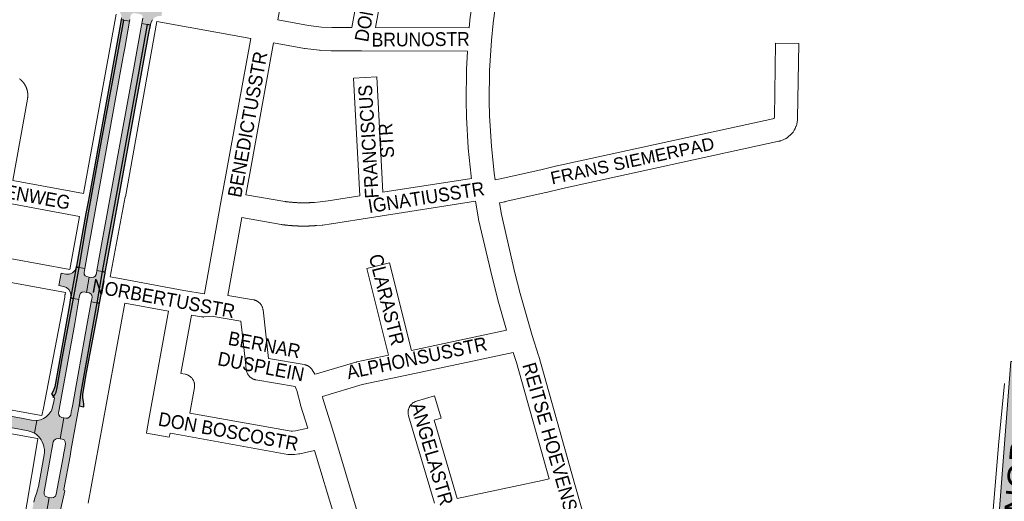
# Paper-space layout 'Layout1' of a CAD drawing. Header units: metres. Extents: x 123097 to 144122, y 392739 to 407589.
# Tile 263 of 510: x 132163 to 132714, y 397922 to 398191. Entities that reach past the tile are written whole.
import ezdxf
from ezdxf.enums import TextEntityAlignment as Align

# ---------------------------------------------------------------- set-up
doc = ezdxf.new("R2010")
doc.units = ezdxf.units.M
doc.header["$MEASUREMENT"] = 0
for name, color, linetype, lineweight in [('gs-anno-wegen algemeen tekst', 7, 'Continuous', 0), ('gs-knt-hoofdweg', 7, 'Continuous', 0), ('gs-knt-wegen algemeen', 7, 'Continuous', 0), ('ir-ARC-asfalt-hoofdwegen-te inspecteren', 5, 'Continuous', 0), ('ir-ARC-fietspaden naastliggend- te inspecteren', 1, 'Continuous', 0)]:
    doc.layers.add(name, color=color, linetype=linetype, lineweight=lineweight)
doc.styles.add('Style-Arial', font='arial.ttf')

psp = doc.layouts.get("Layout1")

# ---------------------------------------------------------------- hatches: boundary and pattern name
at = {"layer": 'ir-ARC-asfalt-hoofdwegen-te inspecteren', "linetype": 'Continuous', "lineweight": 13}
for points in [[(132213.811, 398205.038), (132212.516, 398198.184), (132216.197, 398197.476), (132217.904, 398196.807), (132219.263, 398195.576), (132220.095, 398193.942), (132220.293, 398192.119), (132220.122, 398191.099), (132221.535, 398190.853), (132224.831, 398190.279), (132225.023, 398191.324), (132225.378, 398193.217), (132225.82, 398194.134), (132226.652, 398194.72), (132227.664, 398194.829), (132230.623, 398194.304), (132231.571, 398193.9), (132232.17, 398193.062), (132232.247, 398192.034), (132231.898, 398190.083), (132231.706, 398189.032), (132234.746, 398188.459), (132236.489, 398188.131), (132236.724, 398189.425), (132237.563, 398191.15), (132238.962, 398192.463), (132240.736, 398193.193), (132242.654, 398193.242), (132243.653, 398199.184), (132241.868, 398199.947), (132240.476, 398201.299), (132239.662, 398203.06), (132239.534, 398204.997), (132239.615, 398205.537), (132237.934, 398205.846), (132234.82, 398206.419), (132234.346, 398203.919), (132233.924, 398202.979), (132233.093, 398202.37), (132232.069, 398202.252), (132229.097, 398202.842), (132228.177, 398203.305), (132227.611, 398204.165), (132227.549, 398205.193), (132228.011, 398207.743), (132224.713, 398208.402), (132223.306, 398208.683), (132223.243, 398208.399), (132222.54, 398206.589), (132221.195, 398205.188), (132219.415, 398204.412), (132217.473, 398204.379)], [(132202.378, 398066.644), (132203.121, 398070.717), (132203.671, 398073.747), (132220.867, 398168.47), (132221.42, 398171.518), (132222.103, 398175.31), (132224.831, 398190.279), (132221.535, 398190.853), (132217.083, 398166.253), (132209.06, 398123.328), (132200.555, 398075.91), (132196.624, 398052.535), (132199.73, 398051.991)], [(132231.706, 398189.032), (132228.902, 398173.616), (132228.299, 398170.289), (132227.741, 398167.223), (132210.484, 398072.441), (132209.941, 398069.459), (132209.197, 398065.353), (132206.544, 398050.855), (132209.506, 398050.308), (132212.851, 398068.859), (132218.227, 398097.904), (132229.62, 398160.245), (132234.746, 398188.459)], [(132191.967, 398036.184), (132195.032, 398052.814), (132194.306, 398051.02), (132192.949, 398049.639), (132191.168, 398048.882), (132189.232, 398048.863), (132186.478, 398049.313), (132185.168, 398042.435), (132187.951, 398041.881), (132189.573, 398041.304), (132190.895, 398040.201), (132191.644, 398038.987), (132192.011, 398037.609)], [(132203.389, 398033.391), (132206.599, 398032.842), (132209.506, 398050.308), (132206.544, 398050.855), (132206.531, 398050.789), (132206.301, 398049.601), (132206.107, 398048.596), (132205.654, 398047.656), (132204.793, 398047.067), (132203.753, 398046.983), (132202.308, 398047.231), (132200.724, 398038.621), (132202.219, 398038.335), (132203.156, 398037.884), (132203.745, 398037.027), (132203.831, 398035.99), (132203.638, 398034.85), (132203.406, 398033.486)], [(132182.622, 397756.782), (132179.479, 397757.196), (132181.856, 397775.798), (132182.987, 397784.175), (132185.497, 397803.699), (132185.669, 397809.669), (132184.84, 397814.649), (132180.807, 397828.487), (132171.447, 397858.148), (132167.231, 397871.607), (132166.243, 397875.966), (132165.805, 397880.271), (132165.997, 397884.199), (132167.191, 397891.433), (132170.256, 397907.775), (132171.135, 397912.77), (132169.686, 397913.025), (132169.105, 397913.082), (132169.98, 397915.05), (132170.204, 397915.805), (132170.472, 397917.24), (132171.194, 397921.267), (132171.835, 397923.789), (132172.729, 397926.232), (132173.346, 397928.139), (132173.828, 397930.084), (132177.012, 397947.788), (132177.184, 397949.293), (132177.154, 397950.807), (132176.915, 397952.296), (132176.796, 397952.709), (132176.498, 397953.746), (132175.988, 397955.012), (132175.321, 397956.202), (132174.37, 397957.461), (132173.295, 397958.616), (132172.522, 397959.268), (132171.679, 397959.828), (132173.018, 397967.059), (132173.98, 397967.162), (132174.929, 397967.423), (132176.598, 397968.107), (132178.146, 397969.032), (132179.609, 397970.462), (132180.859, 397972.082), (132180.875, 397972.112), (132181.304, 397972.918), (132181.61, 397973.829), (132182.289, 397976.708), (132182.747, 397979.4), (132182.69, 397979.783), (132182.377, 397980.011), (132182.133, 397980.006), (132181.929, 397979.873), (132182.337, 397980.377), (132182.974, 397981.425), (132183.737, 397982.769), (132184.299, 397985.445), (132187.076, 398001.614), (132193.467, 398035.249), (132196.446, 398034.715), (132194.115, 398021.17), (132185.988, 397976.355), (132185.394, 397973.077), (132185.07, 397971.296), (132185.225, 397970.135), (132185.905, 397969.182), (132186.952, 397968.657), (132188.094, 397968.47), (132186.01, 397956.715), (132184.95, 397956.86), (132183.734, 397956.742), (132182.711, 397956.076), (132182.111, 397955.012), (132181.541, 397951.873), (132181.216, 397950.08), (132180.787, 397947.718), (132177.04, 397927.09), (132177.019, 397925.819), (132177.695, 397924.743), (132178.849, 397924.21), (132179.93, 397924.025), (132177.867, 397912.213), (132176.875, 397912.423), (132175.943, 397912.433), (132175.079, 397912.082), (132174.406, 397911.41), (132174.052, 397910.528), (132174.001, 397910.246), (132172.921, 397904.305), (132172.65, 397902.813), (132170.811, 397892.696), (132170.435, 397890.626), (132169.937, 397887.887), (132169.36, 397884.71), (132169.164, 397883.415), (132169.044, 397882.108), (132169.156, 397878.107), (132169.98, 397874.191), (132187.54, 397817.24), (132188.339, 397814.126), (132188.839, 397810.951), (132188.95, 397809.736), (132189.016, 397808.522), (132189.002, 397805.686), (132188.751, 397802.862), (132188.436, 397800.486), (132188.115, 397798.071), (132186.49, 397785.82), (132186.75, 397784.713), (132187.489, 397783.848), (132188.542, 397783.419), (132189.726, 397783.253), (132188.13, 397771.35), (132187.019, 397771.49), (132185.885, 397771.36), (132184.936, 397770.726), (132184.383, 397769.728), (132184.328, 397769.322), (132184.018, 397767.045), (132183.736, 397764.969)], [(132206.599, 398032.842), (132203.389, 398033.391), (132201.008, 398020.19), (132192.816, 397975.056), (132192.501, 397973.32), (132192.225, 397971.799), (132191.906, 397969.972), (132191.274, 397968.985), (132190.266, 397968.387), (132189.097, 397968.305), (132188.094, 397968.47), (132186.01, 397956.715), (132187.071, 397956.57), (132188.166, 397956.095), (132188.864, 397955.128), (132188.97, 397953.94), (132188.939, 397953.77), (132188.36, 397950.593), (132188.034, 397948.824), (132187.605, 397946.472), (132183.85, 397925.86), (132183.324, 397924.695), (132182.283, 397923.955), (132181.01, 397923.84), (132179.93, 397924.025), (132177.867, 397912.213), (132178.912, 397911.991), (132179.83, 397911.605), (132180.51, 397910.879), (132180.819, 397909.959), (132180.789, 397908.989), (132180.373, 397906.689), (132176.699, 397886.36), (132175.758, 397881.177), (132175.504, 397879.776), (132174.36, 397873.477), (132174.346, 397868.326), (132175.054, 397863.223), (132176.47, 397858.27), (132190.857, 397811.556), (132191.571, 397809.237), (132193.431, 397803.198), (132194.278, 397799.516), (132194.586, 397795.751), (132194.35, 397791.98), (132193.832, 397788.13), (132193.483, 397785.541), (132193.44, 397785.219), (132192.946, 397784.051), (132191.937, 397783.284), (132190.68, 397783.12), (132189.726, 397783.253), (132188.13, 397771.35), (132189.24, 397771.21), (132190.3, 397770.8), (132191.028, 397769.928), (132191.241, 397768.812), (132191.231, 397768.739), (132189.93, 397759.008), (132189.615, 397756.654), (132192.862, 397756.22), (132196.338, 397782.362), (132196.702, 397785.1), (132197.724, 397793.708), (132197.943, 397796.649), (132197.625, 397799.603), (132197.03, 397802.414), (132195.165, 397809.375), (132179.044, 397861.092), (132177.705, 397866.701), (132177.462, 397869.617), (132177.624, 397873.012), (132179.63, 397884.539), (132183.132, 397903.799), (132188.551, 397927.754), (132188.164, 397927.935), (132188.065, 397928.35), (132191.502, 397947.093), (132192.205, 397951.015), (132195.359, 397968.316), (132196.614, 397975.191), (132197.317, 397981.64), (132199.046, 397991.29)], [(132703.989, 397818.437), (132713.659, 397816.728), (132715.209, 397837.758), (132727.517, 398000), (132717.748, 398000), (132704.644, 397827.685)], [(132122.09, 397969.643), (132130.785, 397968.07), (132140.921, 397966.235), (132163.243, 397962.155), (132168.153, 397961.247), (132170.329, 397960.48), (132171.679, 397959.828), (132173.018, 397967.059), (132169.978, 397967.236), (132164.427, 397968.247), (132142.106, 397972.297), (132131.776, 397974.188), (132123.206, 397975.736)]]:
    psp.add_hatch(color=5, dxfattribs=at).paths.add_polyline_path(points, flags=0)
at = {"layer": 'ir-ARC-asfalt-hoofdwegen-te inspecteren', "linetype": 'Continuous', "lineweight": 13, "extrusion": (0, 0, -1)}
psp.add_hatch(color=5, dxfattribs=at).paths.add_polyline_path([(-132200.946, 398047.464), (-132199.99, 398047.901), (-132199.4, 398048.77), (-132199.346, 398049.82), (-132199.529, 398050.857), (-132199.73, 398051.991), (-132196.624, 398052.535), (-132193.467, 398035.249), (-132196.446, 398034.715), (-132196.464, 398034.796), (-132196.709, 398035.883), (-132197.024, 398037.276), (-132197.456, 398038.217), (-132198.306, 398038.808), (-132199.339, 398038.885), (-132200.724, 398038.621), (-132202.308, 398047.231)], flags=0)
at = {"layer": 'ir-ARC-fietspaden naastliggend- te inspecteren', "linetype": 'Continuous', "lineweight": 30}
for points in [[(132200.434, 398082.673), (132195.101, 398053.325), (132195.032, 398052.814), (132196.624, 398052.535), (132200.555, 398075.91), (132209.06, 398123.328), (132217.083, 398166.253), (132221.535, 398190.853), (132220.122, 398191.099), (132219.353, 398186.755), (132202.181, 398092.286), (132201.634, 398089.278)], [(132235.662, 398183.656), (132236.489, 398188.131), (132234.746, 398188.459), (132229.62, 398160.245), (132218.227, 398097.904), (132212.851, 398068.859), (132209.506, 398050.308), (132211.238, 398049.988), (132212.08, 398054.729), (132232.398, 398166.343)], [(132193.467, 398035.249), (132196.624, 398052.535), (132195.032, 398052.814), (132191.967, 398036.184), (132191.846, 398035.539)], [(132211.238, 398049.988), (132209.506, 398050.308), (132206.599, 398032.842), (132208.071, 398032.59), (132208.273, 398033.581), (132211.118, 398049.413)], [(132207.155, 398027.269), (132208.071, 398032.59), (132206.599, 398032.842), (132199.046, 397991.29), (132197.317, 397981.64), (132196.614, 397975.191), (132199.232, 397974.712), (132199.246, 397976.151), (132199.065, 397977.578), (132198.76, 397979.618), (132198.738, 397981.68), (132200.788, 397993.827)]]:
    psp.add_hatch(color=1, dxfattribs=at).paths.add_polyline_path(points, flags=0)
at = {"layer": 'ir-ARC-fietspaden naastliggend- te inspecteren', "linetype": 'Continuous', "lineweight": 30, "extrusion": (0, 0, -1)}
psp.add_hatch(color=1, dxfattribs=at).paths.add_polyline_path([(-132191.158, 398031.647), (-132182.945, 397985.9), (-132182.216, 397983.739), (-132181.06, 397981.773), (-132182.337, 397980.377), (-132182.974, 397981.425), (-132183.737, 397982.769), (-132184.299, 397985.445), (-132187.076, 398001.614), (-132193.467, 398035.249), (-132191.846, 398035.539), (-132191.16, 398031.66)], flags=0)

# ---------------------------------------------------------------- linework, layer by layer
at = {"layer": 'gs-knt-hoofdweg', "color": 7, "linetype": 'Continuous', "flags": 128}
psp.add_lwpolyline([(132700.73, 397812.509), (132702.367, 397840.494), (132702.371, 397840.555), (132704.232, 397868.676), (132704.235, 397868.733), (132706.296, 397896.846), (132706.303, 397896.931), (132711.021, 397953.073), (132711.029, 397953.164), (132714.327, 397987.677)], dxfattribs=at)
at = {"layer": 'gs-knt-wegen algemeen', "color": 7, "linetype": 'Continuous', "flags": 128}
for points in [[(132323.155, 398275.795), (132307.731, 398191.067)], [(132446.601, 398270.365), (132445.118, 398266.335), (132443.473, 398261.82), (132442.906, 398259.805), (132442.849, 398259.613), (132439.338, 398248.457), (132436.564, 398236.962), (132433.779, 398223.174), (132430.495, 398205.578), (132428.168, 398189.302), (132428.168, 398189.299), (132428.168, 398189.296)], [(132414.835, 398186.621), (132415.221, 398190.685), (132415.257, 398190.989), (132417.626, 398207.557), (132417.67, 398207.83), (132420.988, 398225.61), (132421.007, 398225.705), (132423.826, 398239.66), (132423.879, 398239.898), (132426.734, 398251.727), (132426.789, 398251.942), (132426.852, 398252.154), (132428.218, 398256.495)], [(132199.061, 398093.955), (132217.239, 398194.277)], [(132240.086, 398190.122), (132222.464, 398092.044), (132222.455, 398091.991), (132214.044, 398047.291)], [(132292.588, 398180.582), (132240.086, 398190.122)], [(132307.731, 398191.067), (132324.856, 398187.962), (132332.221, 398187.001), (132337.925, 398186.775), (132349.208, 398186.77)], [(132362.44, 398186.749), (132414.835, 398186.621)], [(132428.168, 398189.296), (132427.245, 398179.599), (132426.26, 398162.675), (132426.062, 398145.716), (132426.256, 398137.333), (132427.24, 398120.395), (132428.795, 398105.233), (132429.427, 398101.583)], [(132278.909, 398105.41), (132292.588, 398180.582)], [(132305.399, 398178.257), (132291.718, 398103.081)], [(132413.854, 398173.604), (132354.625, 398173.748), (132337.792, 398173.755), (132337.537, 398173.76), (132331.412, 398174.003), (132331.119, 398174.021), (132330.828, 398174.053), (132323.012, 398175.073), (132322.852, 398175.096), (132322.693, 398175.122), (132305.399, 398178.257)], [(132416.073, 398102.392), (132415.928, 398103.233), (132415.893, 398103.456), (132415.866, 398103.68), (132414.273, 398119.21), (132414.25, 398119.496), (132413.251, 398136.692), (132413.242, 398136.918), (132413.043, 398145.529), (132413.041, 398145.755), (132413.242, 398162.978), (132413.253, 398163.28), (132413.854, 398173.604)], [(132163.317, 398158.028), (132163.373, 398157.986), (132163.43, 398157.942), (132163.485, 398157.899), (132163.54, 398157.856), (132163.595, 398157.812), (132163.65, 398157.767), (132163.705, 398157.723), (132163.759, 398157.677), (132163.813, 398157.632), (132163.867, 398157.586), (132163.921, 398157.54), (132163.973, 398157.495), (132164.026, 398157.448), (132164.079, 398157.401), (132164.131, 398157.353), (132164.183, 398157.305), (132164.235, 398157.257), (132164.287, 398157.209), (132164.338, 398157.16), (132164.388, 398157.112), (132164.439, 398157.063), (132164.489, 398157.013), (132164.539, 398156.963), (132164.589, 398156.913), (132164.639, 398156.862), (132164.688, 398156.812), (132164.737, 398156.76), (132164.784, 398156.71), (132164.832, 398156.658), (132164.88, 398156.606), (132164.928, 398156.554), (132164.975, 398156.501), (132165.022, 398156.448), (132165.069, 398156.395), (132165.115, 398156.342), (132165.16, 398156.289), (132165.205, 398156.235), (132165.251, 398156.18), (132165.296, 398156.126), (132165.34, 398156.071), (132165.385, 398156.016), (132165.428, 398155.96), (132165.472, 398155.905), (132165.514, 398155.85), (132165.557, 398155.794), (132165.6, 398155.737), (132165.642, 398155.68), (132165.684, 398155.623), (132165.725, 398155.566), (132165.767, 398155.508), (132165.807, 398155.451), (132165.847, 398155.394), (132165.887, 398155.336), (132165.927, 398155.277), (132165.966, 398155.218), (132166.005, 398155.159), (132166.044, 398155.1), (132166.082, 398155.041), (132166.12, 398154.981), (132166.157, 398154.922), (132166.194, 398154.862), (132166.231, 398154.802), (132166.267, 398154.741), (132166.303, 398154.68), (132166.339, 398154.619), (132166.374, 398154.558), (132166.41, 398154.496), (132166.443, 398154.436), (132166.477, 398154.374), (132166.511, 398154.312), (132166.545, 398154.25), (132166.578, 398154.187), (132166.61, 398154.124), (132166.643, 398154.061), (132166.675, 398153.998), (132166.706, 398153.936), (132166.737, 398153.873), (132166.767, 398153.809), (132166.798, 398153.745), (132166.828, 398153.681), (132166.857, 398153.617), (132166.886, 398153.552), (132166.915, 398153.488), (132166.943, 398153.424), (132166.971, 398153.359), (132166.999, 398153.294), (132167.026, 398153.229), (132167.052, 398153.163), (132167.079, 398153.098), (132167.105, 398153.032), (132167.13, 398152.966), (132167.155, 398152.901), (132167.18, 398152.835), (132167.204, 398152.769), (132167.228, 398152.702), (132167.252, 398152.635), (132167.275, 398152.568), (132167.297, 398152.501), (132167.32, 398152.434), (132167.341, 398152.368), (132167.363, 398152.301), (132167.384, 398152.233), (132167.404, 398152.166), (132167.425, 398152.098), (132167.444, 398152.03), (132167.464, 398151.962), (132167.483, 398151.894), (132167.501, 398151.827), (132167.519, 398151.759), (132167.537, 398151.69), (132167.554, 398151.622), (132167.571, 398151.553), (132167.588, 398151.484), (132167.604, 398151.415), (132167.619, 398151.346), (132167.634, 398151.279), (132167.649, 398151.21), (132167.663, 398151.14), (132167.677, 398151.071), (132167.691, 398151.001), (132167.704, 398150.932), (132167.716, 398150.862), (132167.729, 398150.793), (132167.74, 398150.724), (132167.752, 398150.655), (132167.762, 398150.585), (132167.773, 398150.515), (132167.783, 398150.445), (132167.793, 398150.375), (132167.802, 398150.304), (132167.811, 398150.234), (132167.819, 398150.166), (132167.827, 398150.095), (132167.834, 398150.025), (132167.841, 398149.955), (132167.848, 398149.884), (132167.854, 398149.814), (132167.86, 398149.743), (132167.865, 398149.673), (132167.87, 398149.604), (132167.875, 398149.533), (132167.879, 398149.462), (132167.882, 398149.392), (132167.885, 398149.321), (132167.888, 398149.25), (132167.891, 398149.18), (132167.892, 398149.109), (132167.894, 398149.04), (132167.895, 398148.969), (132167.895, 398148.898), (132167.896, 398148.827), (132167.895, 398148.757), (132167.895, 398148.686), (132167.893, 398148.615), (132167.892, 398148.545), (132167.89, 398148.475), (132167.887, 398148.405), (132167.885, 398148.334), (132167.881, 398148.263), (132167.877, 398148.193), (132167.873, 398148.122), (132167.869, 398148.051), (132167.864, 398147.981), (132167.858, 398147.912), (132167.852, 398147.841), (132167.846, 398147.771), (132167.839, 398147.701), (132167.832, 398147.63), (132167.824, 398147.56), (132167.816, 398147.49), (132167.808, 398147.419), (132167.799, 398147.351), (132167.79, 398147.28), (132167.78, 398147.21), (132167.77, 398147.14), (132167.759, 398147.07), (132167.748, 398147.001), (132167.736, 398146.931), (132167.724, 398146.861), (132167.712, 398146.792), (132159.471, 398101.215)], [(132266.68, 398037.933), (132275.951, 398089.158), (132278.908, 398105.403)], [(132278.908, 398105.403), (132278.908, 398105.407), (132278.909, 398105.41)], [(132278.908, 398105.403), (132278.908, 398105.407), (132278.909, 398105.41)], [(132188.965, 398038.638), (132101.284, 398054.629), (132073.691, 398059.64), (131983.427, 398076.062), (131955.761, 398081.107), (131865.55, 398097.549), (131836.972, 398102.703)], [(132159.471, 398101.215), (132199.061, 398093.955)], [(132291.717, 398103.072), (132289.936, 398093.283), (132311.708, 398089.476), (132311.966, 398089.44), (132312.222, 398089.405), (132312.481, 398089.371), (132312.738, 398089.337), (132312.996, 398089.305), (132313.253, 398089.274), (132313.512, 398089.243), (132313.769, 398089.213), (132314.028, 398089.184), (132314.286, 398089.157), (132314.545, 398089.13), (132314.803, 398089.104), (132315.062, 398089.078), (132315.32, 398089.054), (132315.58, 398089.031), (132315.838, 398089.008), (132316.097, 398088.987), (132316.356, 398088.966), (132316.615, 398088.946), (132316.874, 398088.927), (132317.134, 398088.909), (132317.392, 398088.892), (132317.652, 398088.876), (132317.911, 398088.861), (132318.171, 398088.846), (132318.43, 398088.833), (132318.69, 398088.82), (132318.949, 398088.809), (132319.209, 398088.798), (132319.468, 398088.788), (132319.728, 398088.779), (132319.987, 398088.771), (132320.248, 398088.764), (132320.507, 398088.758), (132320.767, 398088.752), (132321.026, 398088.748), (132321.287, 398088.744), (132321.546, 398088.742), (132321.806, 398088.74)], [(132291.718, 398103.081), (132291.718, 398103.078), (132291.718, 398103.075), (132291.717, 398103.072)], [(132291.718, 398103.081), (132291.718, 398103.078), (132291.718, 398103.075), (132291.717, 398103.072)], [(132366.54, 398094.643), (132416.073, 398102.392)], [(132196.749, 398081.142), (132150.736, 398089.58), (132115.449, 398096.051), (132110.022, 398066.27)], [(132328.309, 398088.991), (132331.378, 398089.238), (132335.922, 398089.831), (132353.61, 398092.615)], [(132466.966, 398096.73), (132457.943, 398094.483), (132457.771, 398094.443), (132434.906, 398089.405), (132434.786, 398089.379), (132431.689, 398088.758)], [(132321.806, 398088.74), (132322.066, 398088.739), (132322.326, 398088.739), (132322.585, 398088.74), (132322.846, 398088.742), (132323.105, 398088.745), (132323.365, 398088.749), (132323.624, 398088.753), (132323.885, 398088.759), (132324.144, 398088.765), (132324.404, 398088.772), (132324.663, 398088.781), (132324.923, 398088.79), (132325.182, 398088.8), (132325.443, 398088.811), (132325.701, 398088.822), (132325.962, 398088.835), (132326.22, 398088.849), (132326.481, 398088.863), (132326.739, 398088.879), (132326.999, 398088.895), (132327.258, 398088.912), (132327.518, 398088.93), (132327.776, 398088.949), (132328.036, 398088.969), (132328.302, 398088.99)], [(132328.302, 398088.99), (132328.305, 398088.991), (132328.309, 398088.991)], [(132328.302, 398088.99), (132328.305, 398088.991), (132328.309, 398088.991)], [(132418.341, 398089.569), (132361.435, 398080.666), (132337.861, 398076.956), (132337.692, 398076.932), (132332.904, 398076.307), (132332.743, 398076.288), (132332.583, 398076.273), (132329.36, 398076.014), (132329.352, 398076.014)], [(132435.736, 398017.458), (132430.885, 398034.469), (132430.844, 398034.622), (132427.812, 398046.327), (132427.774, 398046.48), (132420.1, 398079.371), (132420.059, 398079.56), (132420.024, 398079.75), (132418.341, 398089.569)], [(132431.689, 398088.758), (132432.824, 398082.141), (132440.436, 398049.515), (132443.428, 398037.963), (132450.131, 398014.455), (132450.132, 398014.452), (132450.133, 398014.449)], [(132191.412, 398051.426), (132196.749, 398081.142)], [(132329.345, 398076.013), (132329.042, 398075.988), (132328.737, 398075.965), (132328.431, 398075.943), (132328.125, 398075.921), (132327.818, 398075.901), (132327.513, 398075.882), (132327.206, 398075.864), (132326.901, 398075.847), (132326.594, 398075.831), (132326.288, 398075.816), (132325.981, 398075.802), (132325.675, 398075.789), (132325.368, 398075.777), (132325.062, 398075.767), (132324.755, 398075.757), (132324.449, 398075.749), (132324.142, 398075.741), (132323.836, 398075.735), (132323.528, 398075.73), (132323.222, 398075.726), (132322.915, 398075.722), (132322.609, 398075.72), (132322.302, 398075.719), (132321.996, 398075.72), (132321.688, 398075.721), (132321.382, 398075.723), (132321.075, 398075.726), (132320.769, 398075.731), (132320.461, 398075.736), (132320.155, 398075.743), (132319.848, 398075.75), (132319.542, 398075.759), (132319.235, 398075.769), (132318.929, 398075.779), (132318.622, 398075.791), (132318.316, 398075.804), (132318.009, 398075.818), (132317.704, 398075.833), (132317.396, 398075.849), (132317.091, 398075.867), (132316.784, 398075.885), (132316.479, 398075.904), (132316.172, 398075.925), (132315.867, 398075.946), (132315.56, 398075.969), (132315.255, 398075.992), (132314.949, 398076.017), (132314.644, 398076.043), (132314.337, 398076.07), (132314.033, 398076.098), (132313.727, 398076.127), (132313.422, 398076.157), (132313.116, 398076.188), (132312.812, 398076.22), (132312.506, 398076.253), (132312.202, 398076.288), (132311.897, 398076.323), (132311.593, 398076.359), (132311.288, 398076.397), (132310.985, 398076.436), (132310.68, 398076.475), (132310.376, 398076.516), (132310.072, 398076.558), (132309.769, 398076.601), (132309.568, 398076.632), (132287.61, 398080.472), (132279.739, 398036.978), (132294.143, 398034.481), (132294.446, 398034.421), (132294.747, 398034.347), (132295.044, 398034.258), (132295.336, 398034.155), (132295.623, 398034.039), (132295.904, 398033.909), (132296.178, 398033.766), (132296.446, 398033.61), (132296.706, 398033.441), (132296.957, 398033.26), (132297.2, 398033.067), (132297.433, 398032.864), (132297.656, 398032.649), (132297.868, 398032.424), (132298.07, 398032.189), (132298.26, 398031.944), (132298.439, 398031.691), (132298.605, 398031.43), (132298.759, 398031.161), (132298.899, 398030.885), (132299.027, 398030.603), (132299.141, 398030.315), (132299.241, 398030.022), (132299.326, 398029.724), (132299.398, 398029.423), (132299.455, 398029.119), (132299.498, 398028.812), (132302.62, 398001.71), (132322.573, 397998.252), (132322.879, 397998.192), (132323.183, 397998.116), (132323.482, 397998.026), (132323.777, 397997.922), (132324.067, 397997.804), (132324.35, 397997.672), (132324.627, 397997.527), (132324.896, 397997.368), (132325.158, 397997.197), (132325.411, 397997.013), (132325.655, 397996.817), (132325.889, 397996.61), (132326.113, 397996.392), (132326.326, 397996.164), (132326.528, 397995.925), (132326.719, 397995.677), (132326.897, 397995.42), (132328.515, 397992.965)], [(132329.352, 398076.014), (132329.349, 398076.013), (132329.345, 398076.013)], [(132329.352, 398076.014), (132329.349, 398076.013), (132329.345, 398076.013)], [(132110.022, 398066.27), (132191.412, 398051.426)], [(132214.044, 398047.291), (132218.206, 398046.53), (132255.241, 398039.75)], [(132175.834, 397969.716), (132176.622, 397973.832), (132188.523, 398035.998), (132188.643, 398036.958), (132188.678, 398037.203), (132188.723, 398037.447), (132188.965, 398038.638)], [(132255.241, 398039.75), (132266.491, 398037.925), (132266.68, 398037.933)], [(131837.416, 398034.796), (131840.927, 398033.78), (131871.074, 398025.053), (131963.583, 398008.306), (131963.591, 398008.304), (132119.065, 397979.958), (132174.474, 397969.963), (132175.834, 397969.716)], [(132222.258, 398032.552), (132201.649, 397920.681)], [(132246.569, 398028.101), (132222.258, 398032.552)], [(132259.399, 398025.885), (132253.508, 397993.347), (132255.838, 397992.928), (132256.142, 397992.866), (132256.442, 397992.789), (132256.739, 397992.698), (132257.031, 397992.594), (132257.317, 397992.475), (132257.598, 397992.343), (132257.872, 397992.198), (132258.138, 397992.04), (132258.397, 397991.869), (132258.648, 397991.686), (132258.889, 397991.492), (132259.121, 397991.286), (132259.343, 397991.069), (132259.554, 397990.842), (132259.754, 397990.606), (132259.943, 397990.359), (132260.12, 397990.105), (132260.284, 397989.842), (132260.436, 397989.572), (132260.575, 397989.294), (132260.7, 397989.011), (132260.812, 397988.721), (132260.91, 397988.427), (132260.993, 397988.129), (132261.063, 397987.827), (132261.118, 397987.522), (132261.158, 397987.214), (132261.184, 397986.905), (132261.195, 397986.595), (132261.191, 397986.285), (132261.172, 397985.976), (132261.139, 397985.667), (132261.091, 397985.361), (132258.521, 397971.168), (132315.171, 397960.968)], [(132271.053, 398025.269), (132266.441, 398024.887), (132266.168, 398024.879), (132265.895, 398024.883), (132265.623, 398024.898), (132265.351, 398024.925), (132265.081, 398024.963), (132259.399, 398025.885)], [(132271.056, 398025.268), (132271.053, 398025.269)], [(132271.056, 398025.268), (132271.053, 398025.269)], [(132318.386, 397983.776), (132318.219, 397984.174), (132317.491, 397985.919), (132295.481, 397989.734), (132295.171, 397989.795), (132294.864, 397989.872), (132294.561, 397989.963), (132294.264, 397990.069), (132293.971, 397990.189), (132293.685, 397990.324), (132293.405, 397990.472), (132293.133, 397990.633), (132292.87, 397990.808), (132292.615, 397990.995), (132292.369, 397991.194), (132292.134, 397991.405), (132291.909, 397991.627), (132291.695, 397991.86), (132291.492, 397992.103), (132291.302, 397992.356), (132291.124, 397992.617), (132290.959, 397992.887), (132290.807, 397993.164), (132290.669, 397993.449), (132290.545, 397993.74), (132290.435, 397994.036), (132290.34, 397994.338), (132290.259, 397994.643), (132290.194, 397994.953), (132290.143, 397995.265), (132290.108, 397995.579), (132289.749, 397999.676), (132287.121, 398022.484), (132271.761, 398025.146), (132271.056, 398025.268)], [(132382.519, 398006.232), (132435.736, 398017.458)], [(132450.133, 398014.449), (132453.66, 398003.261), (132453.717, 398003.068), (132473.944, 397931.224), (132481.684, 397903.768), (132481.708, 397903.679), (132484.304, 397893.941), (132484.352, 397893.752), (132488.941, 397874.199), (132488.995, 397873.946), (132492.802, 397854.228), (132492.836, 397854.037), (132494.444, 397844.124), (132494.445, 397844.118), (132494.468, 397843.961), (132496.575, 397828.505), (132496.596, 397828.34), (132497.697, 397818.364), (132497.716, 397818.165), (132498.722, 397805.484)], [(132439.479, 398004.941), (132379.076, 397992.199), (132354.977, 397987.091), (132332.706, 397980.395)], [(132459.555, 397934.291), (132441.212, 397999.443), (132439.479, 398004.941)], [(132328.515, 397992.965), (132329.42, 397993.002), (132351.488, 397999.637), (132351.748, 397999.71), (132352.012, 397999.771), (132369.772, 398003.536)], [(132173.522, 397956.903), (132172.158, 397957.15), (132116.747, 397967.145), (132116.735, 397967.148), (131967.627, 397994.334)], [(132318.388, 397983.769), (132318.387, 397983.772), (132318.386, 397983.776)], [(132318.388, 397983.769), (132318.387, 397983.772), (132318.386, 397983.776)], [(132324.496, 397962.704), (132320.51, 397975.62), (132320.442, 397975.858), (132318.388, 397983.769)], [(132332.706, 397980.395), (132332.988, 397979.34), (132339.023, 397959.78), (132339.038, 397959.732), (132352.152, 397916.031), (132352.224, 397915.774), (132352.284, 397915.515), (132353.509, 397909.76)], [(132315.171, 397960.968), (132315.887, 397960.964), (132317.608, 397961.194), (132324.496, 397962.704)], [(132161.273, 397885.612), (132166.129, 397912.491), (132167.392, 397920.241), (132167.396, 397920.266), (132172.749, 397952.341), (132173.522, 397956.903)], [(132340.962, 397906.167), (132339.605, 397912.544), (132328.302, 397950.21)], [(132408.124, 397923.396), (132455.596, 397933.393), (132459.555, 397934.291)]]:
    psp.add_lwpolyline(points, dxfattribs=at)
for points in [[(132349.208, 398186.77), (132361.361, 398253.175, -0.3715016), (132361.371, 398253.182), (132374.16, 398250.842, -0.3715034), (132374.168, 398250.831), (132362.44, 398186.749)], [(132429.427, 398101.583), (132432.164, 398102.133), (132454.883, 398107.138), (132463.913, 398109.387), (132464.099, 398109.431), (132584.749, 398135.738), (132585.336, 398135.977), (132585.43, 398136.061), (132585.532, 398136.656), (132586.193, 398178.094, -0.3860853), (132586.203, 398178.103), (132599.202, 398177.895, -0.3860839), (132599.211, 398177.885), (132598.542, 398135.946), (132598.533, 398135.696), (132598.515, 398135.446), (132598.487, 398135.197), (132598.449, 398134.949), (132598.09, 398132.857), (132598.029, 398132.547), (132597.953, 398132.24), (132597.863, 398131.938), (132597.757, 398131.64), (132597.638, 398131.348), (132597.171, 398130.281), (132597.053, 398130.027), (132596.925, 398129.779), (132596.786, 398129.536), (132596.637, 398129.299), (132595.993, 398128.327), (132595.835, 398128.098), (132595.667, 398127.876), (132595.489, 398127.662), (132595.302, 398127.455), (132595.107, 398127.256), (132594.904, 398127.066), (132593.173, 398125.519), (132592.93, 398125.312), (132592.677, 398125.118), (132592.415, 398124.936), (132592.144, 398124.767), (132591.866, 398124.611), (132591.58, 398124.469), (132591.287, 398124.342), (132589.136, 398123.467), (132588.875, 398123.367), (132588.61, 398123.279), (132588.342, 398123.202), (132588.07, 398123.136), (132466.966, 398096.73)], [(132353.61, 398092.615), (132350.076, 398158.413, -0.3846051), (132350.085, 398158.423), (132363.067, 398159.121, -0.3846053), (132363.078, 398159.112), (132366.54, 398094.643)], [(132369.772, 398003.536), (132357.631, 398051.954, -0.3679322), (132357.638, 398051.965), (132370.25, 398055.127, -0.3679328), (132370.26, 398055.12), (132382.519, 398006.232)], [(132328.302, 397950.21), (132320.134, 397948.419), (132319.871, 397948.367), (132319.606, 397948.326), (132317.169, 397947.999), (132316.869, 397947.966), (132316.567, 397947.946), (132316.266, 397947.941), (132314.533, 397947.951), (132314.253, 397947.959), (132313.973, 397947.979), (132313.694, 397948.01), (132313.417, 397948.054), (132249.8, 397959.509), (132247.457, 397959.931), (132247.05, 397957.685, -0.3716169), (132247.039, 397957.678), (132234.245, 397959.995, -0.3716202), (132234.238, 397960.006), (132235.804, 397968.651), (132239.535, 397989.255), (132246.569, 398028.101)], [(132395.345, 397920.7), (132380.904, 397969.671), (132380.823, 397969.97), (132380.757, 397970.273), (132380.705, 397970.578), (132380.668, 397970.886), (132380.646, 397971.195), (132380.638, 397971.504), (132380.645, 397971.814), (132380.667, 397972.123), (132380.703, 397972.431), (132380.754, 397972.737), (132380.82, 397973.04), (132380.9, 397973.339), (132380.994, 397973.634), (132381.102, 397973.925), (132381.223, 397974.21), (132381.358, 397974.488), (132381.506, 397974.76), (132381.667, 397975.025), (132381.841, 397975.282), (132382.026, 397975.53), (132382.223, 397975.77), (132382.431, 397975.999), (132382.65, 397976.218), (132382.879, 397976.427), (132383.118, 397976.625), (132383.366, 397976.811), (132383.622, 397976.985), (132383.887, 397977.146), (132384.158, 397977.295), (132384.437, 397977.431), (132384.722, 397977.553), (132385.012, 397977.662), (132385.307, 397977.756), (132395.373, 397980.724, -0.3845504), (132395.385, 397980.718), (132399.062, 397968.248, -0.3845486), (132399.055, 397968.236), (132395.234, 397967.109), (132408.124, 397923.396)]]:
    psp.add_lwpolyline(points, format="xyb", dxfattribs=at)
at = {"layer": 'ir-ARC-asfalt-hoofdwegen-te inspecteren', "color": 5, "linetype": 'Continuous', "lineweight": 13, "flags": 128}
for points in [[(132220.293, 398192.119), (132220.122, 398191.099), (132221.535, 398190.853), (132224.831, 398190.279), (132225.023, 398191.324)], [(132232.247, 398192.034), (132231.898, 398190.083), (132231.706, 398189.032), (132234.746, 398188.459), (132236.489, 398188.131), (132236.724, 398189.425), (132237.563, 398191.15)], [(132177.867, 397912.213), (132179.93, 397924.025), (132178.849, 397924.21), (132177.695, 397924.743), (132177.019, 397925.819), (132177.04, 397927.09), (132180.787, 397947.718), (132181.216, 397950.08), (132181.541, 397951.873), (132182.111, 397955.012), (132182.711, 397956.076), (132183.734, 397956.742), (132184.95, 397956.86), (132186.01, 397956.715), (132188.094, 397968.47), (132186.952, 397968.657), (132185.905, 397969.182), (132185.225, 397970.135), (132185.07, 397971.296), (132185.394, 397973.077), (132185.988, 397976.355), (132194.115, 398021.17), (132196.446, 398034.715), (132193.467, 398035.249), (132187.076, 398001.614), (132184.299, 397985.445), (132183.737, 397982.769), (132182.974, 397981.425), (132182.337, 397980.377), (132181.929, 397979.873), (132182.133, 397980.006), (132182.377, 397980.011), (132182.69, 397979.783), (132182.747, 397979.4), (132182.289, 397976.708), (132181.61, 397973.829), (132181.304, 397972.918), (132180.875, 397972.112), (132180.859, 397972.082), (132179.609, 397970.462), (132178.146, 397969.032), (132176.598, 397968.107), (132174.929, 397967.423), (132173.98, 397967.162), (132173.018, 397967.059), (132171.679, 397959.828), (132172.522, 397959.268), (132173.295, 397958.616), (132174.37, 397957.461), (132175.321, 397956.202), (132175.988, 397955.012), (132176.498, 397953.746), (132176.796, 397952.709), (132176.915, 397952.296), (132177.154, 397950.807), (132177.184, 397949.293), (132177.012, 397947.788), (132173.828, 397930.084), (132173.346, 397928.139), (132172.729, 397926.232), (132171.835, 397923.789), (132171.194, 397921.267)], [(132183.132, 397903.799), (132188.551, 397927.754), (132188.164, 397927.935), (132188.065, 397928.35), (132191.502, 397947.093), (132192.205, 397951.015), (132195.359, 397968.316), (132196.614, 397975.191), (132197.317, 397981.64), (132199.046, 397991.29), (132206.599, 398032.842), (132203.389, 398033.391), (132201.008, 398020.19), (132192.816, 397975.056), (132192.501, 397973.32), (132192.225, 397971.799), (132191.906, 397969.972), (132191.274, 397968.985), (132190.266, 397968.387), (132189.097, 397968.305), (132188.094, 397968.47), (132186.01, 397956.715), (132187.071, 397956.57), (132188.166, 397956.095), (132188.864, 397955.128), (132188.97, 397953.94), (132188.939, 397953.77), (132188.36, 397950.593), (132188.034, 397948.824), (132187.605, 397946.472), (132183.85, 397925.86), (132183.324, 397924.695), (132182.283, 397923.955), (132181.01, 397923.84), (132179.93, 397924.025), (132177.867, 397912.213)]]:
    psp.add_lwpolyline(points, dxfattribs=at)
for points in [[(132202.378, 398066.644), (132203.121, 398070.717), (132203.671, 398073.747), (132220.867, 398168.47), (132221.42, 398171.518), (132222.103, 398175.31), (132224.831, 398190.279), (132221.535, 398190.853), (132217.083, 398166.253), (132209.06, 398123.328), (132200.555, 398075.91), (132196.624, 398052.535), (132199.73, 398051.991)], [(132231.706, 398189.032), (132228.902, 398173.616), (132228.299, 398170.289), (132227.741, 398167.223), (132210.484, 398072.441), (132209.941, 398069.459), (132209.197, 398065.353), (132206.544, 398050.855), (132209.506, 398050.308), (132212.851, 398068.859), (132218.227, 398097.904), (132229.62, 398160.245), (132234.746, 398188.459)], [(132703.989, 397818.437), (132713.659, 397816.728), (132715.209, 397837.758), (132727.517, 398000), (132717.748, 398000), (132704.644, 397827.685)], [(132122.09, 397969.643), (132130.785, 397968.07), (132140.921, 397966.235), (132163.243, 397962.155), (132168.153, 397961.247), (132170.329, 397960.48), (132171.679, 397959.828), (132173.018, 397967.059), (132169.978, 397967.236), (132164.427, 397968.247), (132142.106, 397972.297), (132131.776, 397974.188), (132123.206, 397975.736)]]:
    psp.add_lwpolyline(points, close=True, dxfattribs=at)
at = {"layer": 'ir-ARC-asfalt-hoofdwegen-te inspecteren', "color": 5, "linetype": 'Continuous', "lineweight": 13}
for points in [[(132191.967, 398036.184), (132195.032, 398052.814), (132194.306, 398051.02), (132192.949, 398049.639), (132191.168, 398048.882), (132189.232, 398048.863), (132186.478, 398049.313), (132185.168, 398042.435), (132187.951, 398041.881), (132189.573, 398041.304), (132190.895, 398040.201), (132191.644, 398038.987), (132192.011, 398037.609)], [(132200.946, 398047.464), (132199.99, 398047.901), (132199.4, 398048.77), (132199.346, 398049.82), (132199.529, 398050.857), (132199.73, 398051.991), (132196.624, 398052.535), (132193.467, 398035.249), (132196.446, 398034.715), (132196.464, 398034.796), (132196.709, 398035.883), (132197.024, 398037.276), (132197.456, 398038.217), (132198.306, 398038.808), (132199.339, 398038.885), (132200.724, 398038.621), (132202.308, 398047.231)], [(132203.389, 398033.391), (132206.599, 398032.842), (132209.506, 398050.308), (132206.544, 398050.855), (132206.531, 398050.789), (132206.301, 398049.601), (132206.107, 398048.596), (132205.654, 398047.656), (132204.793, 398047.067), (132203.753, 398046.983), (132202.308, 398047.231), (132200.724, 398038.621), (132202.219, 398038.335), (132203.156, 398037.884), (132203.745, 398037.027), (132203.831, 398035.99), (132203.638, 398034.85), (132203.406, 398033.486)]]:
    psp.add_lwpolyline(points, close=True, dxfattribs=at)
at = {"layer": 'ir-ARC-fietspaden naastliggend- te inspecteren', "color": 1, "linetype": 'Continuous', "lineweight": 30}
for points in [[(132200.434, 398082.673), (132195.101, 398053.325), (132195.032, 398052.814), (132196.624, 398052.535), (132200.555, 398075.91), (132209.06, 398123.328), (132217.083, 398166.253), (132221.535, 398190.853), (132220.122, 398191.099), (132219.353, 398186.755), (132202.181, 398092.286), (132201.634, 398089.278)], [(132235.662, 398183.656), (132236.489, 398188.131), (132234.746, 398188.459), (132229.62, 398160.245), (132218.227, 398097.904), (132212.851, 398068.859), (132209.506, 398050.308), (132211.238, 398049.988), (132212.08, 398054.729), (132232.398, 398166.343)], [(132193.467, 398035.249), (132196.624, 398052.535), (132195.032, 398052.814), (132191.967, 398036.184), (132191.846, 398035.539)], [(132211.238, 398049.988), (132209.506, 398050.308), (132206.599, 398032.842), (132208.071, 398032.59), (132208.273, 398033.581), (132211.118, 398049.413)], [(132191.158, 398031.647), (132182.945, 397985.9), (132182.216, 397983.739), (132181.06, 397981.773), (132182.337, 397980.377), (132182.974, 397981.425), (132183.737, 397982.769), (132184.299, 397985.445), (132187.076, 398001.614), (132193.467, 398035.249), (132191.846, 398035.539), (132191.16, 398031.66)], [(132207.155, 398027.269), (132208.071, 398032.59), (132206.599, 398032.842), (132199.046, 397991.29), (132197.317, 397981.64), (132196.614, 397975.191), (132199.232, 397974.712), (132199.246, 397976.151), (132199.065, 397977.578), (132198.76, 397979.618), (132198.738, 397981.68), (132200.788, 397993.827)]]:
    psp.add_lwpolyline(points, close=True, dxfattribs=at)

# ---------------------------------------------------------------- texts
at = {"layer": 'gs-anno-wegen algemeen tekst', "color": 7, "style": 'Style-Arial', "width": 0.909091}
for s, rotation, p in [('DOMINICUSSTR', 79.66539, (132361.199, 398216.13)), ('BRUNOSTR', 0.50023, (132387.693, 398180.178)), ('BENEDICTUSSTR', 79.67772, (132290.823, 398132.59)), ('FRANCISCUS', 93.54879, (132358.502, 398122.93)), ('STR', 93.54879, (132368.482, 398123.548)), ('WOLVENWEG', 349.76605, (132159.191, 398094.535)), ('IGNATIUSSTR', 8.84718, (132390.744, 398091.84)), ('CLARASTR', 284.09877, (132368.704, 398034.561)), ('NORBERTUSSTR', 349.62687, (132243.861, 398035.215)), ('BERNAR', 349.1575, (132300.265, 398009.371)), ('ALPHONSUSSTR', 11.83581, (132385.495, 398001.971)), ('DUSPLEIN', 349.1575, (132298.384, 397997.201)), ('REITSE HOEVENSTR', 286.06936, (132461.833, 397951.62)), ('ANGELASTR', 286.4342, (132394.069, 397948.307)), ('DON BOSCOSTR', 349.6711, (132280.133, 397960.929))]:
    psp.add_text(s, height=7.7, rotation=rotation, dxfattribs=at).set_placement(p, align=Align.MIDDLE_CENTER)
at = {"layer": 'gs-anno-wegen algemeen tekst', "color": 7, "style": 'Style-Arial'}
for s, height, rotation, p in [('FRANS SIEMERPAD', 7, 12.20094, (132506.111, 398112.269)), ('RINGBAAN WEST', 13.6, 84.70424, (132726.509, 397975.398))]:
    psp.add_text(s, height=height, rotation=rotation, dxfattribs=at).set_placement(p, align=Align.MIDDLE_CENTER)

doc.saveas('drawing.dxf')
